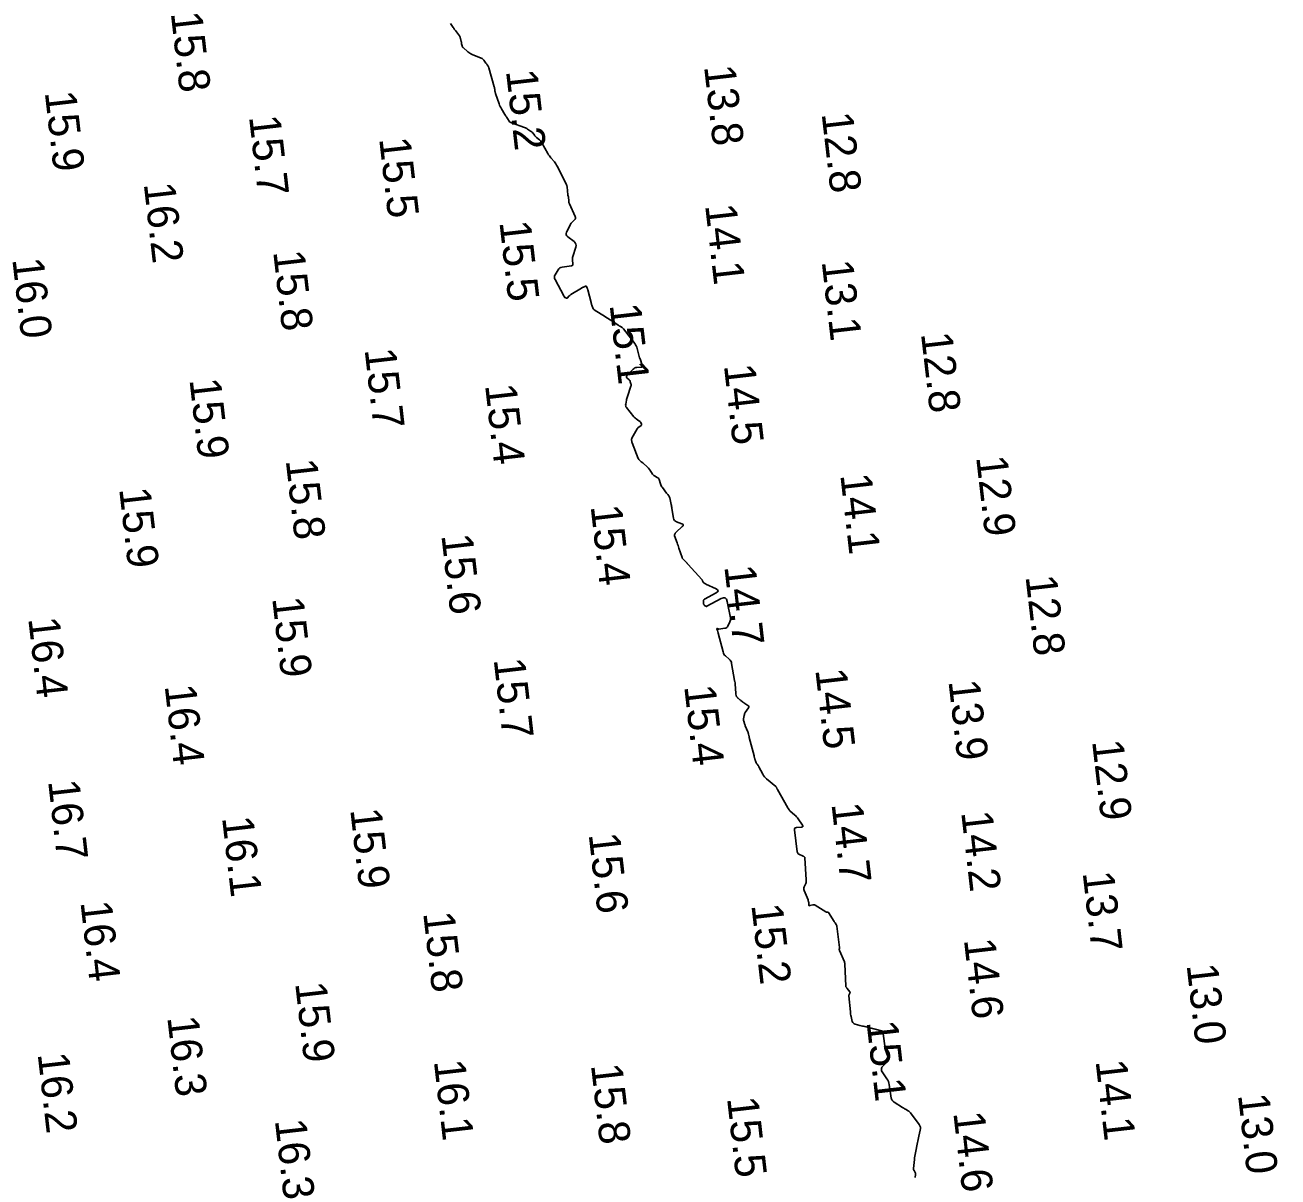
# Model space of a CAD drawing. Extents: x 1023796 to 1112670, y 656573 to 837340.
# Drawn here: x 1110707.7 to 1110908.4, y 679043.7 to 679228.2 of the extents above; entities that cross this region are included whole.
import ezdxf

# ---------------------------------------------------------------- set-up
doc = ezdxf.new("R2010")
doc.units = 0
doc.layers.add('V-CHAN-CONT-15FT', color=7, linetype='Continuous')
doc.layers.add('V-TOPO-SOUN', color=7, linetype='Continuous')

msp = doc.modelspace()

# ---------------------------------------------------------------- linework, layer by layer
at = {"layer": 'V-CHAN-CONT-15FT'}
for points in [[(1110775.88, 679228.46), (1110776.29, 679227.8), (1110776.38, 679227.68), (1110776.46, 679227.55), (1110776.54, 679227.43), (1110776.63, 679227.31), (1110777.27, 679226.44), (1110777.33, 679226.34), (1110777.38, 679226.25), (1110777.42, 679226.14), (1110777.45, 679226.03), (1110777.57, 679225.54), (1110777.59, 679225.46), (1110777.61, 679225.37), (1110777.62, 679225.29), (1110777.64, 679225.2), (1110777.7, 679224.86), (1110777.72, 679224.78), (1110777.75, 679224.71), (1110777.8, 679224.64), (1110777.86, 679224.58), (1110778.63, 679223.91), (1110778.79, 679223.79), (1110778.95, 679223.68), (1110779.13, 679223.58), (1110779.31, 679223.5), (1110780.78, 679222.89), (1110780.9, 679222.84), (1110781, 679222.77), (1110781.09, 679222.69), (1110781.17, 679222.59), (1110781.54, 679222.08), (1110781.58, 679222.02), (1110781.63, 679221.96), (1110781.67, 679221.9), (1110781.71, 679221.83), (1110781.89, 679221.59), (1110781.93, 679221.52), (1110781.96, 679221.46), (1110781.99, 679221.39), (1110782.01, 679221.32), (1110782.85, 679218.27), (1110782.88, 679218.19), (1110782.9, 679218.1), (1110782.91, 679218.02), (1110782.93, 679217.93), (1110782.98, 679217.58), (1110783, 679217.5), (1110783.02, 679217.41), (1110783.04, 679217.33), (1110783.07, 679217.24), (1110783.63, 679215.59), (1110783.71, 679215.37), (1110783.8, 679215.17), (1110783.9, 679214.96), (1110784.01, 679214.77), (1110784.56, 679213.85), (1110784.64, 679213.72), (1110784.72, 679213.6), (1110784.8, 679213.48), (1110784.88, 679213.36), (1110785.38, 679212.66), (1110785.38, 679212.65), (1110785.39, 679212.64), (1110785.4, 679212.63), (1110785.41, 679212.62), (1110785.45, 679212.6), (1110785.46, 679212.59), (1110785.47, 679212.58), (1110785.48, 679212.58), (1110785.5, 679212.57), (1110785.57, 679212.54), (1110785.58, 679212.54), (1110785.6, 679212.53), (1110785.62, 679212.52), (1110785.63, 679212.52), (1110787.73, 679211.78), (1110787.86, 679211.73), (1110787.98, 679211.67), (1110788.1, 679211.61), (1110788.21, 679211.54), (1110788.69, 679211.22), (1110788.78, 679211.15), (1110788.87, 679211.08), (1110788.95, 679211), (1110789.02, 679210.91), (1110789.3, 679210.54), (1110789.37, 679210.45), (1110789.45, 679210.36), (1110789.53, 679210.28), (1110789.62, 679210.2), (1110790.11, 679209.79), (1110790.21, 679209.69), (1110790.31, 679209.59), (1110790.4, 679209.48), (1110790.47, 679209.35), (1110791.46, 679207.59), (1110791.57, 679207.41), (1110791.69, 679207.24), (1110791.81, 679207.07), (1110791.94, 679206.91), (1110792.49, 679206.28), (1110792.62, 679206.11), (1110792.74, 679205.94), (1110792.85, 679205.77), (1110792.95, 679205.58), (1110794.42, 679202.63), (1110794.43, 679202.6), (1110794.44, 679202.57), (1110794.46, 679202.54), (1110794.47, 679202.51), (1110794.51, 679202.38), (1110794.52, 679202.35), (1110794.53, 679202.32), (1110794.53, 679202.29), (1110794.54, 679202.26), (1110794.65, 679201.01), (1110794.65, 679200.99), (1110794.65, 679200.97), (1110794.66, 679200.94), (1110794.66, 679200.92), (1110794.7, 679200.8), (1110794.7, 679200.79), (1110794.7, 679200.78), (1110794.71, 679200.77), (1110794.71, 679200.77), (1110794.74, 679200.73), (1110794.74, 679200.73), (1110794.75, 679200.72), (1110794.75, 679200.71), (1110794.75, 679200.7), (1110794.79, 679199.99), (1110794.81, 679199.87), (1110794.83, 679199.75), (1110794.86, 679199.64), (1110794.91, 679199.53), (1110795.81, 679197.5), (1110795.85, 679197.36), (1110795.85, 679197.23), (1110795.8, 679197.11), (1110795.72, 679196.99), (1110795.28, 679196.55), (1110795.18, 679196.44), (1110795.09, 679196.32), (1110795.01, 679196.19), (1110794.94, 679196.05), (1110794.44, 679194.99), (1110794.37, 679194.78), (1110794.38, 679194.58), (1110794.46, 679194.41), (1110794.62, 679194.25), (1110795.64, 679193.5), (1110795.83, 679193.31), (1110795.94, 679193.1), (1110795.97, 679192.86), (1110795.92, 679192.6), (1110795.43, 679191.11), (1110795.4, 679190.97), (1110795.38, 679190.83), (1110795.37, 679190.69), (1110795.38, 679190.55), (1110795.46, 679189.97), (1110795.46, 679189.84), (1110795.42, 679189.74), (1110795.34, 679189.68), (1110795.22, 679189.64), (1110793.75, 679189.43), (1110793.54, 679189.38), (1110793.36, 679189.29), (1110793.21, 679189.15), (1110793.08, 679188.98), (1110792.62, 679188.2), (1110792.53, 679188), (1110792.5, 679187.81), (1110792.53, 679187.61), (1110792.6, 679187.41), (1110793.99, 679184.81), (1110794, 679184.79), (1110794.01, 679184.76), (1110794.02, 679184.74), (1110794.04, 679184.71), (1110794.1, 679184.58), (1110794.11, 679184.57), (1110794.12, 679184.57), (1110794.12, 679184.56), (1110794.13, 679184.56), (1110794.18, 679184.56), (1110794.19, 679184.56), (1110794.2, 679184.56), (1110794.21, 679184.55), (1110794.22, 679184.55), (1110794.27, 679184.53), (1110794.29, 679184.53), (1110794.3, 679184.53), (1110794.31, 679184.52), (1110794.32, 679184.52), (1110794.45, 679184.46), (1110794.48, 679184.45), (1110794.5, 679184.45), (1110794.53, 679184.46), (1110794.55, 679184.47), (1110794.87, 679184.83), (1110794.94, 679184.89), (1110795.01, 679184.95), (1110795.08, 679185), (1110795.15, 679185.05), (1110796.84, 679186.06), (1110796.91, 679186.1), (1110796.99, 679186.14), (1110797.06, 679186.18), (1110797.14, 679186.22), (1110797.46, 679186.38), (1110797.52, 679186.4), (1110797.57, 679186.39), (1110797.61, 679186.36), (1110797.65, 679186.31), (1110797.76, 679186.04), (1110797.79, 679185.97), (1110797.82, 679185.9), (1110797.84, 679185.83), (1110797.86, 679185.76), (1110798.36, 679183.77), (1110798.39, 679183.66), (1110798.42, 679183.56), (1110798.46, 679183.45), (1110798.49, 679183.34), (1110798.7, 679182.74), (1110798.71, 679182.73), (1110798.72, 679182.71), (1110798.73, 679182.69), (1110798.75, 679182.68), (1110798.81, 679182.63), (1110798.82, 679182.62), (1110798.84, 679182.61), (1110798.85, 679182.6), (1110798.87, 679182.58), (1110800.67, 679181.44), (1110800.88, 679181.31), (1110801.09, 679181.17), (1110801.3, 679181.04), (1110801.51, 679180.9), (1110802.69, 679180.12), (1110802.72, 679180.1), (1110802.75, 679180.08), (1110802.78, 679180.06), (1110802.81, 679180.05), (1110802.94, 679179.98), (1110802.97, 679179.97), (1110803, 679179.95), (1110803.03, 679179.93), (1110803.06, 679179.91), (1110803.35, 679179.72), (1110803.41, 679179.68), (1110803.46, 679179.63), (1110803.51, 679179.58), (1110803.56, 679179.53), (1110805.36, 679177.17), (1110805.48, 679176.99), (1110805.58, 679176.8), (1110805.67, 679176.6), (1110805.73, 679176.39), (1110805.96, 679175.54), (1110806.01, 679175.33), (1110806.08, 679175.12), (1110806.14, 679174.91), (1110806.22, 679174.71), (1110806.57, 679173.72), (1110806.6, 679173.58), (1110806.58, 679173.48), (1110806.49, 679173.41), (1110806.35, 679173.39), (1110805.69, 679173.35), (1110805.53, 679173.33), (1110805.38, 679173.28), (1110805.25, 679173.2), (1110805.13, 679173.09), (1110804.11, 679172), (1110804.06, 679171.92), (1110804.04, 679171.84), (1110804.06, 679171.76), (1110804.12, 679171.69), (1110804.46, 679171.36), (1110804.52, 679171.3), (1110804.57, 679171.23), (1110804.61, 679171.15), (1110804.65, 679171.06), (1110804.76, 679170.72), (1110804.78, 679170.63), (1110804.79, 679170.54), (1110804.78, 679170.46), (1110804.76, 679170.37), (1110804.19, 679168.68), (1110804.14, 679168.53), (1110804.1, 679168.38), (1110804.06, 679168.23), (1110804.03, 679168.08), (1110803.91, 679167.47), (1110803.9, 679167.33), (1110803.91, 679167.19), (1110803.96, 679167.05), (1110804.04, 679166.93), (1110805.22, 679165.45), (1110805.29, 679165.36), (1110805.38, 679165.28), (1110805.47, 679165.2), (1110805.57, 679165.13), (1110806.03, 679164.82), (1110806.1, 679164.77), (1110806.16, 679164.71), (1110806.21, 679164.65), (1110806.26, 679164.58), (1110806.43, 679164.29), (1110806.46, 679164.22), (1110806.46, 679164.15), (1110806.44, 679164.1), (1110806.38, 679164.04), (1110806.01, 679163.79), (1110805.93, 679163.73), (1110805.86, 679163.66), (1110805.79, 679163.58), (1110805.74, 679163.49), (1110804.9, 679162), (1110804.87, 679161.94), (1110804.85, 679161.88), (1110804.85, 679161.82), (1110804.85, 679161.76), (1110804.88, 679161.5), (1110804.89, 679161.43), (1110804.9, 679161.37), (1110804.92, 679161.31), (1110804.94, 679161.25), (1110805.91, 679158.77), (1110805.95, 679158.69), (1110805.99, 679158.61), (1110806.05, 679158.54), (1110806.12, 679158.48), (1110806.41, 679158.23), (1110806.48, 679158.17), (1110806.56, 679158.11), (1110806.63, 679158.05), (1110806.7, 679157.99), (1110807.34, 679157.43), (1110807.46, 679157.32), (1110807.57, 679157.2), (1110807.68, 679157.07), (1110807.77, 679156.93), (1110808.19, 679156.28), (1110808.26, 679156.19), (1110808.34, 679156.1), (1110808.43, 679156.03), (1110808.53, 679155.96), (1110808.96, 679155.73), (1110809.06, 679155.67), (1110809.14, 679155.59), (1110809.2, 679155.5), (1110809.25, 679155.39), (1110809.48, 679154.68), (1110809.54, 679154.53), (1110809.61, 679154.38), (1110809.69, 679154.24), (1110809.78, 679154.11), (1110810.47, 679153.22), (1110810.51, 679153.16), (1110810.55, 679153.11), (1110810.6, 679153.06), (1110810.64, 679153), (1110810.82, 679152.76), (1110810.85, 679152.72), (1110810.88, 679152.68), (1110810.9, 679152.63), (1110810.92, 679152.59), (1110810.98, 679152.4), (1110810.99, 679152.35), (1110811.01, 679152.31), (1110811.02, 679152.26), (1110811.03, 679152.21), (1110811.2, 679151.39), (1110811.23, 679151.24), (1110811.26, 679151.08), (1110811.29, 679150.93), (1110811.32, 679150.78), (1110811.58, 679149.19), (1110811.63, 679148.99), (1110811.74, 679148.83), (1110811.88, 679148.7), (1110812.06, 679148.61), (1110812.89, 679148.31), (1110813.06, 679148.22), (1110813.12, 679148.12), (1110813.1, 679148), (1110812.98, 679147.86), (1110811.97, 679146.94), (1110811.93, 679146.9), (1110811.89, 679146.85), (1110811.86, 679146.81), (1110811.83, 679146.76), (1110811.74, 679146.56), (1110811.72, 679146.51), (1110811.71, 679146.46), (1110811.71, 679146.4), (1110811.73, 679146.35), (1110812.15, 679145.23), (1110812.22, 679145.03), (1110812.3, 679144.83), (1110812.37, 679144.62), (1110812.44, 679144.41), (1110812.93, 679142.88), (1110812.96, 679142.81), (1110812.99, 679142.75), (1110813.04, 679142.69), (1110813.09, 679142.64), (1110813.33, 679142.43), (1110813.38, 679142.38), (1110813.43, 679142.33), (1110813.48, 679142.28), (1110813.53, 679142.23), (1110813.73, 679142.02), (1110813.78, 679141.97), (1110813.83, 679141.91), (1110813.87, 679141.86), (1110813.92, 679141.81), (1110816.1, 679139.36), (1110816.14, 679139.32), (1110816.17, 679139.28), (1110816.19, 679139.23), (1110816.22, 679139.18), (1110816.3, 679138.97), (1110816.32, 679138.92), (1110816.35, 679138.89), (1110816.38, 679138.86), (1110816.42, 679138.83), (1110816.6, 679138.75), (1110816.64, 679138.72), (1110816.68, 679138.7), (1110816.73, 679138.68), (1110816.77, 679138.66), (1110818.41, 679137.86), (1110818.62, 679137.71), (1110818.7, 679137.57), (1110818.63, 679137.42), (1110818.42, 679137.27), (1110816.53, 679136.24), (1110816.46, 679136.19), (1110816.41, 679136.13), (1110816.38, 679136.05), (1110816.38, 679135.97), (1110816.38, 679135.46), (1110816.38, 679135.45), (1110816.39, 679135.44), (1110816.39, 679135.43), (1110816.4, 679135.42), (1110816.44, 679135.38), (1110816.44, 679135.37), (1110816.45, 679135.36), (1110816.46, 679135.35), (1110816.46, 679135.34), (1110816.5, 679135.27), (1110816.51, 679135.26), (1110816.52, 679135.24), (1110816.53, 679135.23), (1110816.54, 679135.22), (1110816.76, 679135.1), (1110816.81, 679135.08), (1110816.85, 679135.07), (1110816.89, 679135.08), (1110816.93, 679135.09), (1110819.2, 679136.33), (1110819.55, 679136.46), (1110819.83, 679136.43), (1110820.03, 679136.24), (1110820.15, 679135.88), (1110820.68, 679133.25), (1110820.7, 679133.08), (1110820.69, 679132.91), (1110820.66, 679132.74), (1110820.6, 679132.58), (1110820.29, 679131.92), (1110820.21, 679131.78), (1110820.1, 679131.67), (1110819.96, 679131.6), (1110819.8, 679131.56), (1110818.85, 679131.45), (1110818.81, 679131.45), (1110818.77, 679131.45), (1110818.74, 679131.45), (1110818.7, 679131.46), (1110818.54, 679131.52), (1110818.52, 679131.52), (1110818.51, 679131.52), (1110818.5, 679131.51), (1110818.51, 679131.48), (1110818.55, 679131.34), (1110818.55, 679131.33), (1110818.56, 679131.32), (1110818.56, 679131.31), (1110818.56, 679131.3), (1110818.58, 679131.27), (1110818.58, 679131.26), (1110818.58, 679131.25), (1110818.59, 679131.24), (1110818.59, 679131.23), (1110818.67, 679130.98), (1110818.69, 679130.94), (1110818.7, 679130.89), (1110818.71, 679130.85), (1110818.73, 679130.8), (1110819.5, 679127.78), (1110819.56, 679127.59), (1110819.65, 679127.42), (1110819.76, 679127.27), (1110819.9, 679127.13), (1110820.5, 679126.6), (1110820.64, 679126.46), (1110820.75, 679126.3), (1110820.83, 679126.13), (1110820.88, 679125.94), (1110821.34, 679123.22), (1110821.35, 679123.17), (1110821.36, 679123.12), (1110821.37, 679123.07), (1110821.38, 679123.02), (1110821.43, 679122.83), (1110821.44, 679122.78), (1110821.45, 679122.73), (1110821.46, 679122.68), (1110821.46, 679122.63), (1110821.55, 679121.17), (1110821.55, 679121.13), (1110821.55, 679121.08), (1110821.56, 679121.03), (1110821.57, 679120.99), (1110821.6, 679120.8), (1110821.61, 679120.75), (1110821.62, 679120.71), (1110821.65, 679120.67), (1110821.67, 679120.63), (1110821.8, 679120.49), (1110821.83, 679120.45), (1110821.86, 679120.41), (1110821.89, 679120.38), (1110821.93, 679120.35), (1110822.14, 679120.17), (1110822.19, 679120.13), (1110822.24, 679120.09), (1110822.29, 679120.05), (1110822.34, 679120.02), (1110822.6, 679119.8), (1110822.66, 679119.75), (1110822.73, 679119.71), (1110822.79, 679119.66), (1110822.85, 679119.62), (1110823.49, 679119.21), (1110823.59, 679119.12), (1110823.64, 679119.02), (1110823.63, 679118.92), (1110823.57, 679118.8), (1110823.07, 679118.06), (1110823.01, 679117.96), (1110822.96, 679117.85), (1110822.92, 679117.74), (1110822.9, 679117.62), (1110822.8, 679117.09), (1110822.79, 679116.99), (1110822.79, 679116.9), (1110822.8, 679116.8), (1110822.82, 679116.7), (1110822.92, 679116.32), (1110822.95, 679116.22), (1110822.98, 679116.13), (1110823.02, 679116.03), (1110823.05, 679115.94), (1110823.47, 679114.99), (1110823.5, 679114.91), (1110823.52, 679114.84), (1110823.55, 679114.76), (1110823.57, 679114.68), (1110823.64, 679114.36), (1110823.66, 679114.28), (1110823.67, 679114.21), (1110823.69, 679114.13), (1110823.71, 679114.05), (1110824.46, 679111.13), (1110824.48, 679111.06), (1110824.5, 679111), (1110824.51, 679110.93), (1110824.53, 679110.86), (1110824.6, 679110.59), (1110824.62, 679110.52), (1110824.64, 679110.45), (1110824.67, 679110.39), (1110824.69, 679110.32), (1110824.81, 679110.03), (1110824.84, 679109.96), (1110824.87, 679109.9), (1110824.91, 679109.85), (1110824.95, 679109.79), (1110825.12, 679109.58), (1110825.16, 679109.52), (1110825.19, 679109.46), (1110825.23, 679109.41), (1110825.26, 679109.35), (1110825.87, 679108.18), (1110825.99, 679107.97), (1110826.13, 679107.78), (1110826.29, 679107.6), (1110826.47, 679107.44), (1110827.93, 679106.24), (1110827.97, 679106.21), (1110828, 679106.18), (1110828.02, 679106.14), (1110828.04, 679106.1), (1110828.12, 679105.93), (1110828.14, 679105.89), (1110828.16, 679105.85), (1110828.18, 679105.81), (1110828.21, 679105.77), (1110829.86, 679102.81), (1110829.88, 679102.77), (1110829.91, 679102.73), (1110829.93, 679102.68), (1110829.96, 679102.64), (1110830.07, 679102.48), (1110830.1, 679102.44), (1110830.13, 679102.4), (1110830.16, 679102.36), (1110830.2, 679102.33), (1110831.01, 679101.64), (1110831.16, 679101.51), (1110831.29, 679101.37), (1110831.41, 679101.23), (1110831.53, 679101.07), (1110832.22, 679100.05), (1110832.29, 679099.91), (1110832.29, 679099.8), (1110832.21, 679099.74), (1110832.05, 679099.71), (1110831.26, 679099.67), (1110831.09, 679099.63), (1110830.98, 679099.56), (1110830.92, 679099.43), (1110830.92, 679099.26), (1110831.38, 679095.78), (1110831.41, 679095.65), (1110831.47, 679095.55), (1110831.55, 679095.46), (1110831.66, 679095.39), (1110832.33, 679095.07), (1110832.36, 679095.05), (1110832.39, 679095.04), (1110832.42, 679095.02), (1110832.45, 679095), (1110832.56, 679094.91), (1110832.58, 679094.89), (1110832.6, 679094.86), (1110832.61, 679094.83), (1110832.62, 679094.79), (1110832.84, 679091.29), (1110832.84, 679091.14), (1110832.82, 679090.99), (1110832.79, 679090.84), (1110832.74, 679090.7), (1110832.49, 679090.14), (1110832.44, 679090), (1110832.42, 679089.85), (1110832.44, 679089.71), (1110832.49, 679089.57), (1110833.14, 679088.08), (1110833.15, 679088.06), (1110833.15, 679088.03), (1110833.15, 679088.01), (1110833.15, 679087.98), (1110833.12, 679087.86), (1110833.11, 679087.85), (1110833.12, 679087.83), (1110833.13, 679087.81), (1110833.14, 679087.8), (1110833.22, 679087.77), (1110833.24, 679087.76), (1110833.25, 679087.74), (1110833.26, 679087.72), (1110833.26, 679087.7), (1110833.24, 679087.26), (1110833.25, 679087.19), (1110833.28, 679087.15), (1110833.32, 679087.13), (1110833.39, 679087.14), (1110833.87, 679087.26), (1110833.97, 679087.28), (1110834.07, 679087.28), (1110834.17, 679087.25), (1110834.27, 679087.2), (1110835.98, 679086.14), (1110836.01, 679086.12), (1110836.05, 679086.11), (1110836.08, 679086.1), (1110836.12, 679086.1), (1110836.28, 679086.1), (1110836.31, 679086.09), (1110836.35, 679086.08), (1110836.37, 679086.06), (1110836.4, 679086.03), (1110837.28, 679084.62), (1110837.32, 679084.56), (1110837.36, 679084.49), (1110837.4, 679084.43), (1110837.44, 679084.37), (1110837.61, 679084.12), (1110837.64, 679084.05), (1110837.67, 679083.99), (1110837.7, 679083.92), (1110837.71, 679083.84), (1110838.14, 679080.41), (1110838.15, 679080.38), (1110838.15, 679080.34), (1110838.15, 679080.3), (1110838.14, 679080.27), (1110838.12, 679080.12), (1110838.12, 679080.09), (1110838.12, 679080.05), (1110838.13, 679080.02), (1110838.14, 679079.98), (1110838.94, 679078.14), (1110838.95, 679078.11), (1110838.96, 679078.08), (1110838.97, 679078.06), (1110838.97, 679078.03), (1110838.99, 679077.91), (1110838.99, 679077.89), (1110838.99, 679077.86), (1110838.99, 679077.83), (1110838.99, 679077.8), (1110839.14, 679074.24), (1110839.14, 679074.22), (1110839.15, 679074.2), (1110839.16, 679074.18), (1110839.17, 679074.16), (1110839.22, 679074.09), (1110839.24, 679074.07), (1110839.25, 679074.05), (1110839.26, 679074.04), (1110839.28, 679074.02), (1110839.34, 679073.95), (1110839.35, 679073.93), (1110839.36, 679073.91), (1110839.38, 679073.9), (1110839.39, 679073.88), (1110839.81, 679073.32), (1110839.83, 679073.28), (1110839.84, 679073.23), (1110839.84, 679073.18), (1110839.82, 679073.13), (1110839.7, 679072.92), (1110839.68, 679072.87), (1110839.66, 679072.82), (1110839.65, 679072.76), (1110839.66, 679072.7), (1110839.89, 679070.13), (1110839.91, 679069.94), (1110839.94, 679069.75), (1110839.98, 679069.55), (1110840.02, 679069.37), (1110840.2, 679068.61)], [(1110840.2, 679068.61), (1110840.27, 679068.44), (1110840.37, 679068.3), (1110840.5, 679068.21), (1110840.67, 679068.14), (1110841.43, 679067.96), (1110841.62, 679067.91), (1110841.81, 679067.86), (1110842, 679067.81), (1110842.19, 679067.76), (1110845.07, 679067.01), (1110845.07, 679067.01), (1110845.08, 679067.01), (1110845.08, 679067.01), (1110845.08, 679067.01), (1110845.08, 679066.99), (1110845.09, 679066.99), (1110845.09, 679066.98), (1110845.1, 679066.77), (1110845.11, 679066.73), (1110845.11, 679066.7), (1110845.12, 679066.66), (1110845.12, 679066.62), (1110845.46, 679064.31), (1110845.5, 679064.12), (1110845.54, 679063.93), (1110845.6, 679063.74), (1110845.67, 679063.56), (1110845.97, 679062.83), (1110846.02, 679062.65), (1110846.02, 679062.49), (1110845.96, 679062.33), (1110845.84, 679062.19), (1110844.98, 679061.34), (1110844.96, 679061.31), (1110844.94, 679061.28), (1110844.93, 679061.25), (1110844.92, 679061.22), (1110844.89, 679061.07), (1110844.88, 679061.04), (1110844.88, 679061), (1110844.88, 679060.97), (1110844.87, 679060.93), (1110844.87, 679060.8), (1110844.87, 679060.76), (1110844.87, 679060.73), (1110844.88, 679060.7), (1110844.9, 679060.67), (1110845.74, 679059.42), (1110845.88, 679059.2), (1110845.98, 679058.97), (1110846.06, 679058.72), (1110846.12, 679058.47), (1110846.45, 679056.28), (1110846.45, 679056.25), (1110846.46, 679056.22), (1110846.47, 679056.19), (1110846.48, 679056.17), (1110846.52, 679056.06), (1110846.53, 679056.04), (1110846.55, 679056.02), (1110846.56, 679055.99), (1110846.58, 679055.97), (1110846.74, 679055.8), (1110846.77, 679055.77), (1110846.81, 679055.74), (1110846.85, 679055.71), (1110846.89, 679055.68), (1110848.25, 679054.83), (1110848.36, 679054.76), (1110848.47, 679054.69), (1110848.58, 679054.62), (1110848.7, 679054.56), (1110849.14, 679054.28), (1110849.25, 679054.21), (1110849.35, 679054.13), (1110849.44, 679054.04), (1110849.52, 679053.94), (1110850.89, 679052.1), (1110851.02, 679051.89), (1110851.1, 679051.67), (1110851.12, 679051.44), (1110851.09, 679051.19), (1110850.87, 679050.19), (1110850.81, 679049.94), (1110850.76, 679049.69), (1110850.7, 679049.44), (1110850.65, 679049.19), (1110850.3, 679047.53), (1110850.25, 679047.27), (1110850.21, 679047.01), (1110850.17, 679046.74), (1110850.15, 679046.47), (1110850.02, 679045.05), (1110850.02, 679044.96), (1110850.03, 679044.87), (1110850.06, 679044.79), (1110850.1, 679044.71), (1110850.28, 679044.39), (1110850.32, 679044.31), (1110850.35, 679044.22), (1110850.35, 679044.14), (1110850.35, 679044.05), (1110850.28, 679043.58)]]:
    msp.add_lwpolyline(points, dxfattribs=at)

# ---------------------------------------------------------------- texts
at = {"layer": 'V-TOPO-SOUN'}
for s, p in [('15.8 ', (1110731.05, 679230.12)), ('15.2 ', (1110784.73, 679220.84)), ('13.8 ', (1110816.45, 679221.56)), ('15.9 ', (1110710.87, 679217.42)), ('12.8 ', (1110835.28, 679214.01)), ('15.7 ', (1110743.58, 679213.52)), ('15.5 ', (1110764.42, 679209.99)), ('16.2 ', (1110726.72, 679202.76)), ('14.1 ', (1110816.62, 679199.32)), ('15.5 ', (1110783.68, 679196.63)), ('15.8 ', (1110747.45, 679191.9)), ('16.0 ', (1110705.67, 679190.69)), ('13.1 ', (1110835.29, 679190.33)), ('15.1 ', (1110801.33, 679183.37)), ('12.8 ', (1110851.19, 679178.78)), ('15.7 ', (1110762.09, 679176.22)), ('14.5 ', (1110819.63, 679173.67)), ('15.9 ', (1110734.04, 679171.39)), ('15.4 ', (1110781.38, 679170.51)), ('15.8 ', (1110749.46, 679158.47)), ('12.9 ', (1110860.02, 679158.99)), ('14.1 ', (1110838.27, 679156.14)), ('15.9 ', (1110722.78, 679153.91)), ('15.4 ', (1110798.28, 679151.12)), ('15.6 ', (1110774.38, 679146.48)), ('14.7 ', (1110819.7, 679141.47)), ('12.8 ', (1110867.93, 679139.87)), ('15.9 ', (1110747.29, 679136.39)), ('16.4 ', (1110708.22, 679133.14)), ('15.7 ', (1110782.76, 679126.58)), ('14.5 ', (1110834.27, 679124.92)), ('16.4 ', (1110730.07, 679122.35)), ('15.4 ', (1110813.27, 679122.28)), ('13.9 ', (1110855.59, 679123.1)), ('12.9 ', (1110878.59, 679113.49)), ('16.7 ', (1110711.4, 679107.09)), ('14.7 ', (1110836.86, 679103.42)), ('15.9 ', (1110759.79, 679102.53)), ('14.2 ', (1110857.63, 679102.1)), ('16.1 ', (1110739.26, 679101.25)), ('15.6 ', (1110797.97, 679098.58)), ('13.7 ', (1110877.08, 679092.43)), ('16.4 ', (1110716.58, 679087.7)), ('15.2 ', (1110824.03, 679087.24)), ('15.8 ', (1110771.47, 679085.96)), ('14.6 ', (1110858.07, 679081.69)), ('13.0 ', (1110893.73, 679077.63)), ('15.9 ', (1110750.97, 679074.71)), ('16.3 ', (1110730.49, 679069.26)), ('15.1 ', (1110842.47, 679068.51)), ('16.2 ', (1110709.73, 679063.39)), ('16.1 ', (1110773.18, 679062.24)), ('15.8 ', (1110798.34, 679061.62)), ('14.1 ', (1110879.15, 679062.24)), ('15.5 ', (1110820.13, 679056.31)), ('13.0 ', (1110901.96, 679056.83)), ('14.6 ', (1110856.37, 679053.96)), ('16.3 ', (1110747.72, 679052.76))]:
    msp.add_text(s, height=5, rotation=276.5594, dxfattribs=at).set_placement(p)

doc.saveas('drawing.dxf')
